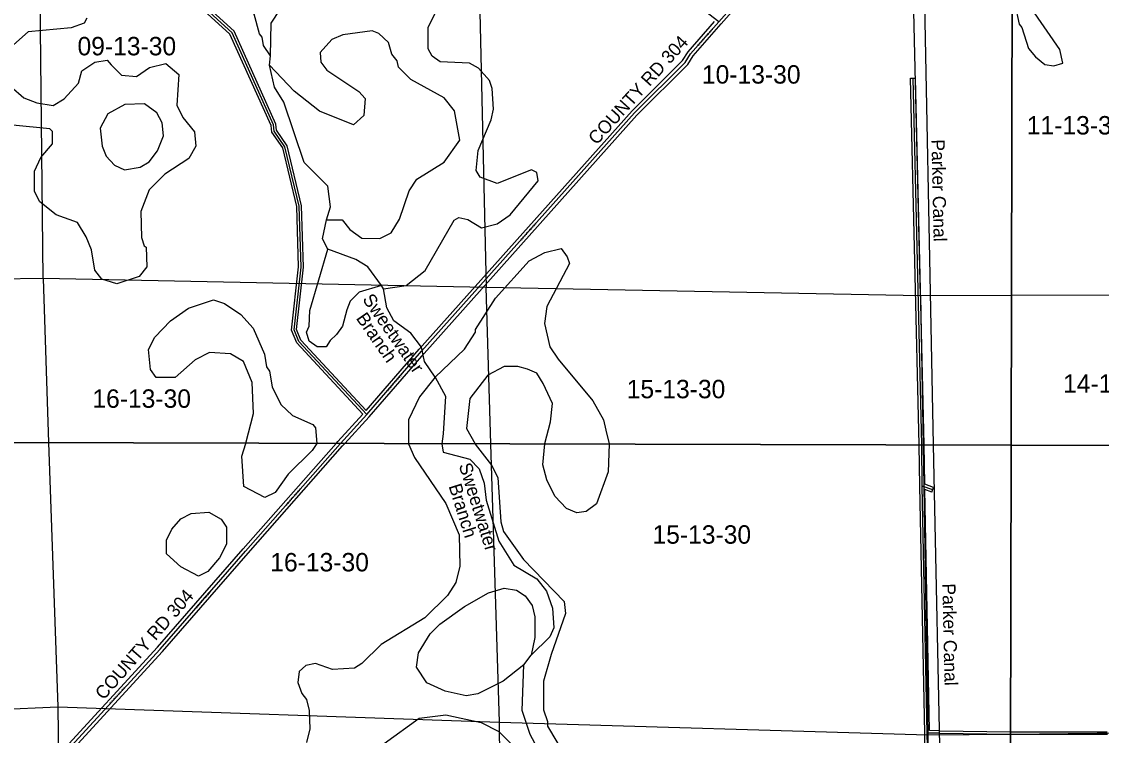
# Model space of a CAD drawing. Extents: x 457167 to 656239, y 1787309 to 1969297.
# Drawn here: x 564526 to 577714, y 1829281 to 1837999 of the extents above; entities that cross this region are included whole.
import ezdxf

# ---------------------------------------------------------------- set-up
doc = ezdxf.new("R2010")
doc.units = 0
for name, color, linetype in [('Level 1', 7, 'Continuous'), ('Level 2', 7, 'Continuous'), ('Level 22', 7, 'Continuous'), ('Level 23', 7, 'Continuous'), ('Level 28', 7, 'Continuous'), ('Level 31', 7, 'Continuous'), ('Level 32', 7, 'Continuous'), ('Level 34', 7, 'Continuous'), ('Level 41', 7, 'Continuous'), ('Level 5', 7, 'Continuous'), ('Level 63', 7, 'Continuous'), ('Level 7', 7, 'Continuous')]:
    doc.layers.add(name, color=color, linetype=linetype)

msp = doc.modelspace()

# ---------------------------------------------------------------- linework, layer by layer
at = {"layer": 'Level 1'}
for p, q in [((564787.835, 1834863.138), (564735.407, 1840211.285)), ((570075.831, 1840135.449), (570200.054, 1834752.801)), ((575506.296, 1834649.106), (575378.225, 1840055.83)), ((564787.835, 1834863.138), (559502.311, 1834762.258)), ((570200.054, 1834752.801), (564787.835, 1834863.138)), ((564787.835, 1834863.138), (564856.659, 1832856.966)), ((575506.296, 1834649.106), (570200.054, 1834752.801)), ((570258.681, 1832842.58), (570200.054, 1834752.801)), ((576615.121, 1834652.601), (575506.296, 1834649.106)), ((575506.296, 1834649.106), (575535.73, 1832828.527)), ((580788.995, 1834665.725), (576615.12, 1834652.601)), ((564856.658, 1832856.966), (564967.34, 1829630.651)), ((570362.99, 1829443.901), (570258.68, 1832842.58)), ((575535.729, 1832828.527), (575592.993, 1829286.441)), ((559606.701, 1829378.451), (564967.34, 1829630.651)), ((564967.34, 1829630.651), (570362.99, 1829443.901)), ((564967.34, 1829630.651), (565042.873, 1824225.65)), ((570362.99, 1829443.901), (575592.993, 1829286.441)), ((570414.3, 1824299.489), (570362.99, 1829443.901)), ((576603.715, 1829298.086), (580954.245, 1829348.175)), ((575592.993, 1829286.441), (576603.714, 1829298.086)), ((575592.993, 1829286.441), (575703.488, 1824029.408))]:
    msp.add_line(p, q, dxfattribs=at)
at = {"layer": 'Level 22'}
for p, q in [((568742.513, 1833198.868), (569411.598, 1833972.566)), ((568419.668, 1832847.478), (568742.513, 1833198.868)), ((566217.12, 1830334.012), (567262.549, 1831531.849)), ((564996.735, 1829003.543), (566217.12, 1830334.012))]:
    msp.add_line(p, q, dxfattribs=at)
for points in [[(573040.394, 1837997.689), (574294.456, 1839411.62), (574832.851, 1840086.794)], [(572630.676, 1837498.613), (572697.481, 1837606.826), (573040.394, 1837997.689)], [(569411.598, 1833972.566), (572012.081, 1836883.286), (572630.676, 1837498.613)], [(567262.549, 1831531.849), (568416.475, 1832844.004), (568419.667, 1832847.478)]]:
    msp.add_lwpolyline(points, dxfattribs=at)
at = {"layer": 'Level 23'}
for p, q in [((568734.861, 1833251.171), (569381.769, 1833999.216)), ((568772.376, 1833172.247), (569441.427, 1833945.915)), ((568473.856, 1832847.334), (568772.377, 1833172.247)), ((567232.511, 1831558.265), (568366.388, 1832847.62)), ((566187.309, 1830360.686), (567232.412, 1831558.151)), ((566246.934, 1830307.337), (567292.686, 1831505.546)), ((564967.258, 1829030.581), (566187.31, 1830360.686)), ((565027.18, 1828977.556), (566246.933, 1830307.337))]:
    msp.add_line(p, q, dxfattribs=at)
for points in [[(573070.319, 1837971.146), (574325.077, 1839385.861), (574853.791, 1840048.895)], [(572599.121, 1837523.642), (572665.203, 1837630.688), (572988.73, 1837999.453)], [(572662.234, 1837473.582), (572729.758, 1837582.963), (573070.319, 1837971.146)], [(569381.769, 1833999.216), (571983.036, 1836910.815), (572599.121, 1837523.642)], [(569441.427, 1833945.915), (572041.126, 1836855.758), (572662.234, 1837473.582)], [(568366.389, 1832847.62), (568386.726, 1832870.746), (568694.837, 1833206.098)], [(567292.586, 1831505.433), (568446.225, 1832817.261), (568473.855, 1832847.334)]]:
    msp.add_lwpolyline(points, dxfattribs=at)
at = {"layer": 'Level 31'}
for p, q in [((575519.021, 1832828.571), (575414.382, 1837307.769)), ((575654.21, 1832279.573), (575525.913, 1832326.909)), ((575586.29, 1829309.757), (575525.913, 1832326.909)), ((575599.502, 1828641.745), (575586.29, 1829309.757)), ((575737.275, 1829307.251), (575586.29, 1829309.757)), ((576603.709, 1829295.216), (577789.318, 1829295.612))]:
    msp.add_line(p, q, dxfattribs=at)
for points in [[(568742.513, 1833198.868), (567911.396, 1834093.168), (567853.446, 1834235.12), (567938.707, 1835001.813), (567915.938, 1835743.671), (567742.806, 1836469.52), (567609.816, 1836661.468), (567601.715, 1836736.759), (567096.106, 1837863.395), (565998.524, 1838866.738), (565476.217, 1840035.256), (565353.766, 1840359.912)], [(573040.394, 1837997.689), (572865.533, 1838131.531), (572741.141, 1838331.805), (572706.353, 1840148.575)], [(575525.913, 1832326.909), (575519.033, 1832828.003), (575519.02, 1832828.571)], [(575737.275, 1829307.251), (576603.695, 1829295.216), (576603.708, 1829295.216)]]:
    msp.add_lwpolyline(points, dxfattribs=at)
at = {"layer": 'Level 32'}
for p, q in [((575384.391, 1837307.069), (575444.375, 1837308.47)), ((575489.01, 1832828.651), (575384.391, 1837307.069)), ((575555.629, 1832347.921), (575549.029, 1832828.491)), ((575664.595, 1832307.718), (575555.629, 1832347.922)), ((575556.296, 1829309.157), (575495.92, 1832326.308)), ((575643.826, 1832251.426), (575556.788, 1832283.539)), ((575615.706, 1829339.272), (575556.788, 1832283.539)), ((575643.826, 1832251.426), (575664.595, 1832307.718)), ((575568.971, 1828668.331), (575556.296, 1829309.164)), ((575737.774, 1829337.247), (575615.707, 1829339.273)), ((575737.691, 1829337.249), (576603.772, 1829325.217))]:
    msp.add_line(p, q, dxfattribs=at)
for points in [[(568694.838, 1833206.099), (567885.692, 1834076.757), (567822.786, 1834230.849), (567908.656, 1835003.016), (567886.046, 1835739.689), (567714.934, 1836457.072), (567580.806, 1836650.662), (567572.396, 1836728.817), (567071.28, 1837845.443), (565973.68, 1838848.803), (565448.463, 1840023.831), (565325.696, 1840349.325)], [(568734.861, 1833251.171), (567937.101, 1834109.578), (567884.106, 1834239.391), (567968.758, 1835000.609), (567945.831, 1835747.651), (567770.68, 1836481.968), (567638.828, 1836672.273), (567631.034, 1836744.701), (567120.934, 1837881.346), (566023.368, 1838884.674), (565503.971, 1840046.681), (565381.836, 1840370.499)], [(575549.03, 1832828.491), (575549.029, 1832828.559), (575444.375, 1837308.47)], [(575495.915, 1832326.496), (575489.037, 1832827.446), (575489.009, 1832828.651)], [(576603.773, 1829325.217), (576603.899, 1829325.216), (577784.494, 1829325.61)]]:
    msp.add_lwpolyline(points, dxfattribs=at)
at = {"layer": 'Level 5'}
for p, q in [((567555.786, 1837465.438), (567564.515, 1837582.121)), ((568947.612, 1834735.025), (568922.731, 1834776.775)), ((570658.59, 1830144.576), (570750.651, 1830260.99))]:
    msp.add_line(p, q, dxfattribs=at)
for points in [[(561340.23, 1854199.602), (562820.953, 1853219.556), (563187.061, 1853001.627), (566337.985, 1852924.906), (568655.802, 1853025.886), (570252.739, 1851887.048), (571149.793, 1850858.844), (571186.727, 1849366.522), (571218.761, 1848957.946), (571245.82, 1846982.117), (571309.728, 1846114.945), (571307.621, 1840221.156), (571440.864, 1840179.047), (575233.556, 1840075.253), (575325.118, 1840033.273), (575441.441, 1839907.873), (575524.015, 1839657.52), (575660.608, 1832829.619), (575660.638, 1832828.195)], [(567564.515, 1837582.121), (567574.121, 1837982.226), (567683.021, 1838148.621), (567850.332, 1838331.465), (567842.88, 1838614.929), (567784.987, 1838756.851), (567319.526, 1839183.471), (567003.339, 1839376.221), (566678.423, 1839435.617)], [(568250.044, 1835579.219), (568300.553, 1835737.441), (568268.021, 1835987.625), (567977.173, 1836280.346), (567729.442, 1837014.724), (567613.289, 1837198.485), (567555.786, 1837465.438)], [(568265.567, 1835220.693), (568199.275, 1835345.965), (568250.044, 1835579.219)], [(568922.731, 1834776.775), (568756.727, 1835002.376), (568606.964, 1835094.566), (568265.567, 1835220.693)], [(569577.732, 1833657.616), (569444.939, 1833849.777), (569412.186, 1834024.94), (569279.323, 1834192.091), (569071.378, 1834342.831), (568988.536, 1834501.481), (568947.612, 1834735.025)], [(569577.732, 1833657.616), (569702.026, 1833423.814), (569675.541, 1832965.387), (569658.986, 1832844.177)], [(569658.985, 1832844.177), (569658.47, 1832840.405), (569674.821, 1832740.303), (569999.677, 1832655.926), (570116.02, 1832538.826), (570173.823, 1832363.604), (570198.175, 1832155.091), (570354.962, 1831654.426), (570537.408, 1831362.073), (570820.324, 1831194.464), (570936.537, 1831044.013), (571010.91, 1830835.381), (571026.832, 1830593.558), (570976.452, 1830485.356), (570750.651, 1830260.99)], [(575660.637, 1832828.195), (575754.808, 1828386.043), (575758.72, 1826993.852), (575790.665, 1826551.936), (575874.607, 1824125.78)], [(572298.83, 1824278.908), (572215.428, 1824270.827), (571982.403, 1824396.626), (571957.861, 1824538.408), (571991.79, 1824730.041), (572193.01, 1825087.849), (572154.76, 1826163.365), (572129.85, 1826196.805), (572097.097, 1826380.307), (572124.132, 1827013.797), (572099.45, 1827113.899), (572142.577, 1827563.926), (572126.785, 1827847.39), (572019.16, 1828081.172), (571852.966, 1828248.413), (571062.42, 1828684.42), (570739.24, 1829294.015), (570640.115, 1829586.118), (570658.59, 1830144.576)]]:
    msp.add_lwpolyline(points, dxfattribs=at)
msp.add_lwpolyline([(566685.587, 1831224.274), (566469.202, 1831341.703), (566294.658, 1831500.653), (566295.187, 1831667.376), (566362.296, 1831800.528), (566471.067, 1831925.211), (566596.339, 1831991.504), (566813.112, 1832007.497), (566962.905, 1831923.678), (567029.297, 1831823.407), (567028.619, 1831615.004), (566944.729, 1831448.541), (566802.489, 1831282.266), (566685.587, 1831224.274)], close=True, dxfattribs=at)
at = {"layer": 'Level 63'}
for points in [[(536796.8, 1832931.691), (576611.22, 1832825.663), (576708.291, 1878279.4), (536942.564, 1878385.707), (536796.8, 1832931.691)], [(576611.219, 1832825.663), (616425.226, 1832761.92), (616473.71, 1878215.526), (576708.29, 1878279.4), (576611.219, 1832825.663)], [(536651.603, 1787478.526), (576514.525, 1787372.776), (576611.219, 1832825.663), (536796.799, 1832931.691), (536651.603, 1787478.526)], [(576514.526, 1787372.776), (616376.934, 1787309.166), (616425.227, 1832761.92), (576611.22, 1832825.663), (576514.526, 1787372.776)]]:
    msp.add_lwpolyline(points, dxfattribs=at)
at = {"layer": 'Level 7'}
msp.add_line((567265.961, 1832848.026), (567266.6, 1832850.548), dxfattribs=at)
for points in [[(567564.515, 1837582.121), (567481.542, 1837707.421), (567465.201, 1837807.522), (567431.98, 1837849.302), (567366.046, 1838091.286), (567224.882, 1838266.766), (567008.628, 1838417.506), (566617.38, 1838593.844), (566351.343, 1838819.774), (566260.031, 1838945.115), (566269.119, 1839178.498), (566336.169, 1839286.641), (566561.711, 1839435.976)], [(576625.305, 1838211.162), (576658.645, 1838211.122), (576708.408, 1837969.339), (576741.719, 1837927.628), (576824.821, 1837669.105), (576908.054, 1837568.973), (577024.665, 1837477.142), (577133.037, 1837460.373), (577241.438, 1837493.584), (577208.256, 1837660.346), (576858.688, 1838160.912), (576750.545, 1838377.755), (576767.512, 1838669.52), (576842.731, 1838844.492), (577001.282, 1838994.376), (577426.337, 1838910.556), (577609.6, 1838793.685), (577626.211, 1838718.624), (577709.414, 1838585.152), (577842.725, 1838509.991)], [(568947.612, 1834735.025), (569222.836, 1834775.829), (569456.839, 1834958.474), (569808.929, 1835574.248), (569867.38, 1835607.399), (569975.661, 1835582.06), (570142.085, 1835481.501), (570333.958, 1835530.904), (570492.699, 1835638.747), (570835.831, 1836054.488), (570819.46, 1836154.579), (570752.899, 1836188.129), (570335.523, 1836022.741), (570127.379, 1836098.42), (570077.628, 1836181.951), (570103.386, 1836423.604), (570262.985, 1836798.242), (570288.425, 1836931.554), (570272.531, 1837181.678), (570239.511, 1837281.809), (570106.627, 1837432.29), (569998.415, 1837491.009), (569640.019, 1837508.825), (569540.216, 1837575.835), (569490.495, 1837667.666), (569491.312, 1837926.089), (569743.032, 1838442.161)], [(565323.484, 1838039.44), (565289.944, 1837981.178), (565131.361, 1837923.316), (564606.044, 1837874.968), (564388.682, 1837683.952)], [(568250.044, 1835579.219), (568441.776, 1835578.591), (568533.089, 1835461.591), (568682.812, 1835352.761), (568899.556, 1835352.073), (569041.468, 1835418.306), (569142.028, 1835584.71), (569259.876, 1835934.476), (569352.007, 1836075.9), (569686.141, 1836283.227), (569878.731, 1836549.363), (569813.187, 1836908.058), (569688.633, 1837066.839), (569280.875, 1837293.227), (569131.311, 1837443.737), (569114.87, 1837518.828), (569048.438, 1837602.419), (569007.216, 1837744.261), (568890.833, 1837853.001), (568807.601, 1837886.601), (568448.976, 1837837.725), (568315.405, 1837779.802), (568173.194, 1837621.868), (568181.135, 1837505.126), (568255.867, 1837404.866), (568646.826, 1837145.197), (568721.588, 1837061.576), (568704.26, 1836853.233), (568578.858, 1836736.91), (568162.57, 1836904.977), (567854.913, 1837147.717), (567555.786, 1837465.438)], [(564395.506, 1837208.746), (564553.441, 1837066.506), (564711.633, 1837007.666), (564911.607, 1836973.698), (565045.248, 1837056.641), (565220.93, 1837247.786), (565263.069, 1837397.709), (565421.821, 1837505.582), (565571.942, 1837530.105), (565621.794, 1837471.585), (565746.417, 1837346.154), (565929.78, 1837328.886), (566088.501, 1837436.77), (566288.735, 1837486.133), (566446.698, 1837352.263), (566420.511, 1836977.197), (566495.044, 1836826.916), (566636.208, 1836651.395), (566652.32, 1836476.302), (566568.47, 1836326.509), (566276.106, 1836135.692), (566083.756, 1835944.577), (565982.866, 1835678.142), (565990.189, 1835361.327), (566023.201, 1835261.196), (566048.181, 1835244.426), (566055.733, 1835002.673), (565963.673, 1834886.26), (565688.28, 1834795.415), (565505.076, 1834854.354), (565422.044, 1834962.985), (565381.151, 1835213.207), (565314.978, 1835371.819), (565207.165, 1835547.211), (564949.03, 1835639.759), (564749.455, 1835798.769), (564683.193, 1835924.05), (564683.971, 1836174.133), (564759.521, 1836340.597), (564901.761, 1836506.871), (564902.26, 1836656.923), (564869.009, 1836690.393), (564418.981, 1836733.479)], [(568922.731, 1834776.775), (568647.368, 1834694.301), (568538.637, 1834586.287), (568496.627, 1834478.045), (568445.959, 1834278.131), (568370.608, 1834178.329), (568295.348, 1834103.527), (568245.097, 1834028.666), (568136.726, 1834029.024), (568036.894, 1834096.014), (568003.902, 1834204.515), (568037.482, 1834279.406), (568046.441, 1834471.15), (568265.567, 1835220.693)], [(569577.732, 1833657.616), (569937.275, 1833998.266), (570071.306, 1834206.251), (570071.435, 1834239.591), (570314.406, 1834622.31), (570724.348, 1835079.501), (570916.381, 1835178.916), (571116.613, 1835228.309), (571191.316, 1835128.008), (571216.066, 1835044.587), (570939.296, 1834520.276), (570913.628, 1834311.932), (570979.401, 1834028.309), (571078.985, 1833877.928), (571502.496, 1833368.076), (571635.131, 1833134.234), (571659.741, 1833009.092), (571700.904, 1832842.23), (571700.807, 1832838.74)], [(567266.601, 1832850.548), (567358.841, 1833214.522), (567343.377, 1833589.717), (567235.823, 1833848.47), (567077.73, 1833940.7), (566819.336, 1833958.186), (566644.013, 1833867.043), (566401.541, 1833651.086), (566168.117, 1833651.804), (566101.756, 1833752.065), (566077.533, 1833993.888), (566153.023, 1834143.711), (566345.404, 1834343.156), (566562.646, 1834500.861), (566871.411, 1834599.916), (567004.663, 1834557.808), (567204.307, 1834423.808), (567353.841, 1834256.587), (567494.536, 1833939.355), (567519.028, 1833780.902), (567552.209, 1833730.782), (567584.961, 1833538.92), (567692.645, 1833321.848), (567833.939, 1833188.007), (568083.664, 1833078.859), (568116.885, 1833037.039), (568132.688, 1832848.242)], [(570916.902, 1832840.827), (570917.291, 1832844.721), (570984.83, 1833111.286), (571010.558, 1833336.269), (570894.605, 1833578.411), (570820.002, 1833703.682), (570703.43, 1833754.061), (570586.847, 1833787.801), (570420.125, 1833788.318), (570219.692, 1833680.605), (570002.061, 1833397.857), (569959.204, 1833031.191), (570064.716, 1832843.096)], [(569577.732, 1833657.616), (569385.211, 1833416.49), (569250.942, 1833133.484), (569250.006, 1832845.266)], [(568132.687, 1832848.242), (568132.935, 1832845.276), (568074.315, 1832762.074), (567781.633, 1832471.256), (567622.523, 1832246.661), (567497.281, 1832188.738), (567239.276, 1832322.937), (567215.452, 1832689.792), (567265.961, 1832848.026), (567265.961, 1832848.026)], [(569250.005, 1832845.266), (569249.994, 1832841.71), (569324.496, 1832674.758), (569706.197, 1832114.985), (569871.684, 1831730.991), (569878.807, 1831347.485), (569828.138, 1831147.581), (569727.608, 1830989.518), (569451.626, 1830715.301), (568917.06, 1830391.889), (568682.919, 1830159.222), (568591.028, 1830101.131), (568324.204, 1830085.306), (568116.05, 1830161.026), (567999.248, 1830136.373), (567915.657, 1830061.611), (567898.558, 1829928.289), (567948.15, 1829794.748), (568006.272, 1829719.527), (568039.194, 1829586.046), (568046.815, 1829360.932), (568004.606, 1829194.34)], [(570064.715, 1832843.096), (570066.957, 1832839.1), (570266.202, 1832580.048), (570340.745, 1832429.767), (570380.72, 1831887.75), (570413.672, 1831770.938), (570654.349, 1831428.396), (571152.891, 1830918.284), (571169.103, 1830768.162), (570992.435, 1830268.572), (570899.686, 1829943.756), (570898.58, 1829593.631), (570948.131, 1829451.75), (570947.972, 1829393.399), (571188.45, 1828992.476)], [(571700.806, 1832838.74), (571691.446, 1832500.475), (571548.487, 1832109.127), (571423.146, 1832017.824), (571306.414, 1832001.512), (571181.532, 1832051.921), (571040.268, 1832202.432), (570940.885, 1832402.834), (570891.462, 1832586.396), (570916.901, 1832840.827)], [(570658.59, 1830144.576), (570407.848, 1829945.291), (570098.915, 1829787.884), (569957.103, 1829763.332), (569698.868, 1829822.5), (569474.114, 1829923.258), (569349.7, 1830115.42), (569375.259, 1830290.383), (569517.699, 1830523.338), (569634.8, 1830639.691), (569935.592, 1830855.488), (570227.885, 1831021.265), (570419.818, 1831079.028), (570569.771, 1831053.529), (570677.943, 1830986.48), (570760.915, 1830869.509), (570793.837, 1830727.697), (570793.02, 1830477.603), (570750.651, 1830260.99)], [(568954.912, 1829183.001), (569381.046, 1829490.071), (569706.29, 1829530.736), (570139.479, 1829437.63), (570355.863, 1829328.571), (570605.17, 1829077.7)]]:
    msp.add_lwpolyline(points, dxfattribs=at)
msp.add_lwpolyline([(565784.398, 1836187.277), (565976.261, 1836220.03), (566084.832, 1836286.362), (566185.292, 1836419.416), (566260.912, 1836602.59), (566244.731, 1836761.041), (566178.458, 1836886.283), (566028.735, 1836995.142), (565786.951, 1836987.559), (565578.179, 1836871.535), (565485.929, 1836696.741), (565510.251, 1836479.928), (565559.873, 1836354.717), (565659.546, 1836246.026), (565784.398, 1836187.277)], close=True, dxfattribs=at)

# ---------------------------------------------------------------- texts
at = {"layer": 'Level 2'}
for s, p in [('09-13-30', (565209.211, 1837587.353)), ('10-13-30', (572835.396, 1837242.098)), ('11-13-30', (576802.47, 1836620.635)), ('14-13-30', (577246.386, 1833466.984)), ('15-13-30', (571916.595, 1833398.949)), ('16-13-30', (565390.584, 1833282.418)), ('15-13-30', (572231.493, 1831622.612)), ('16-13-30', (567563.318, 1831284.296))]:
    msp.add_text(s, height=225, dxfattribs=at).set_placement(p)
at = {"layer": 'Level 28'}
for rotation, p in [(47.9530333, (571549.698, 1836484.512)), (48.8861472, (565528.93, 1829704.798))]:
    msp.add_text('COUNTY RD 304', height=160, rotation=rotation, dxfattribs=at).set_placement(p)
at = {"layer": 'Level 34'}
for height, rotation, p in [(25, 48.7382472, (572792.962, 1837696.706)), (24.99916, 48.221325, (570634.918, 1835323.069)), (25, 49.1465639, (569001.834, 1833479.627)), (25, 48.6705917, (567763.412, 1832082.465)), (25, 48.8861472, (566664.131, 1830827.183)), (25, 47.4705499, (565611.116, 1829659.591))]:
    msp.add_text('COUNTY RD 304', height=height, rotation=rotation, dxfattribs=at).set_placement(p)
at = {"layer": 'Level 41'}
for s, rotation, p in [('Parker Canal', 271.2406583, (575638.394, 1836559.258)), ('Sweetwater', 304.7202, (568682.625, 1834606.649)), ('Branch', 304.7202, (568604.986, 1834375.699)), ('Sweetwater', 287.4033, (569863.26, 1832581.643)), ('Branch', 287.4033, (569740.005, 1832326.562)), ('Parker Canal', 271.2482028, (575771.45, 1831135.715))]:
    msp.add_text(s, height=160, rotation=rotation, dxfattribs=at).set_placement(p)

doc.saveas('drawing.dxf')
